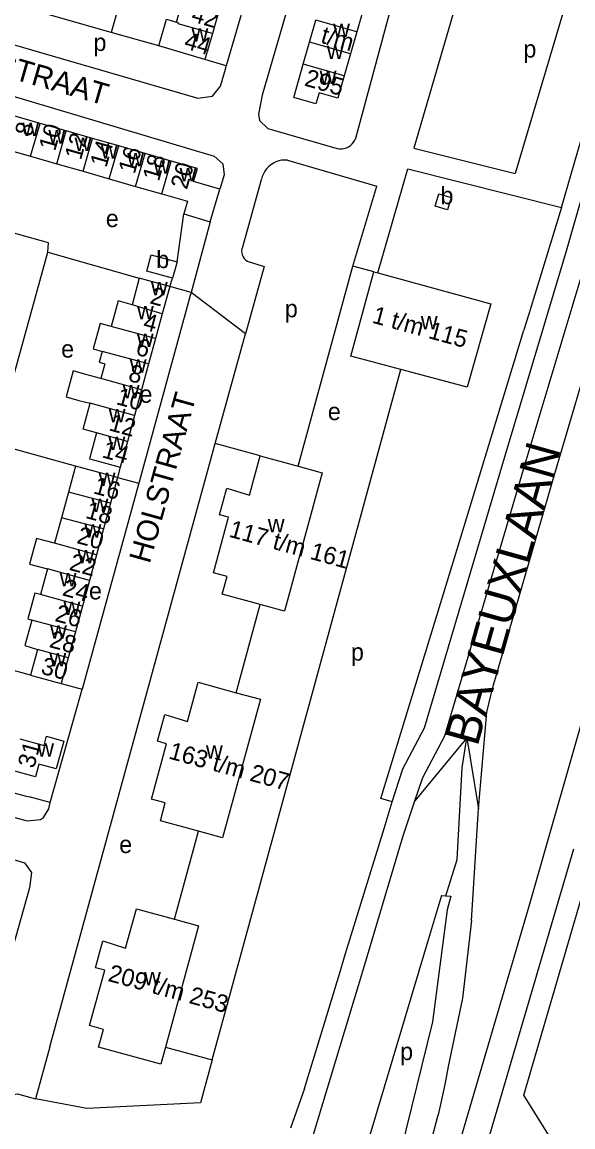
# Model space of a CAD drawing. Extents: x 159045 to 160918, y 380454 to 382516.
# Drawn here: x 160361.4 to 160488.1, y 380931.3 to 381185.5 of the extents above; entities that cross this region are included whole.
import ezdxf

# ---------------------------------------------------------------- set-up
doc = ezdxf.new("R2010")
doc.units = 0
for name, color, linetype in [('BLT_Basislijn', 7, 'Continuous'), ('BLT_Bebouwing', 7, 'Continuous'), ('BLT_Centroide', 7, 'Continuous'), ('BLT_Huisnummer', 7, 'Continuous'), ('BLT_Huisnummer_ tussenligend', 7, 'Continuous'), ('BLT_Huisnummer_reeks', 7, 'Continuous'), ('BLT_Onderverdeling_panden', 7, 'Continuous'), ('BLT_Straatnaam', 7, 'Continuous'), ('BLT_Straatnaam_hoofdweg', 7, 'Continuous'), ('BLT_Vlakafsluiter', 7, 'Continuous')]:
    doc.layers.add(name, color=color, linetype=linetype)

msp = doc.modelspace()

# ---------------------------------------------------------------- linework, layer by layer
at = {"layer": 'BLT_Basislijn'}
for p, q in [((160392.19, 381218.83), (160381.92, 381183.06)), ((160418.84, 381211.4), (160408.41, 381175.43)), ((160462.71, 381194.85), (160451.51, 381156.47)), ((160487.9, 381194.5), (160474.83, 381150.63)), ((160485.52, 381142.8), (160500.34, 381194.33)), ((160438.18, 381158.78), (160447, 381191.24)), ((160381.92, 381183.06), (160367.63, 381187.13)), ((160392.87, 381179.97), (160381.92, 381183.06)), ((160408.41, 381175.43), (160403.48, 381176.85)), ((160451.51, 381156.47), (160474.83, 381150.63)), ((160422.48, 381153.71), (160443.06, 381147.73)), ((160443.27, 381127.76), (160450.13, 381151.67)), ((160450.13, 381151.67), (160485.52, 381142.8)), ((160416.45, 381149.2), (160412.13, 381133.71)), ((160437.53, 381129.33), (160443.06, 381147.73)), ((160485.52, 381142.8), (160478.23, 381119.05)), ((160397.1, 381130.34), (160398.61, 381141.35)), ((160404.7, 381139.55), (160400.32, 381123.29)), ((160367.37, 381132.5), (160388.39, 381126.55)), ((160417.11, 381129.24), (160412.84, 381113.72)), ((160442.33, 381128.02), (160437.53, 381129.33)), ((160400.32, 381123.29), (160395.39, 381124.64)), ((160483.99, 381081.6), (160496.02, 381122.48)), ((160478.23, 381119.05), (160478.14, 381118.76)), ((160478.14, 381118.76), (160477.26, 381115.87)), ((160462.33, 381067), (160476.88, 381114.63)), ((160477.26, 381115.87), (160476.88, 381114.63)), ((160405.85, 381088.51), (160412.84, 381113.72)), ((160373.73, 381083.34), (160355.26, 381088.44)), ((160416.18, 381085.69), (160405.85, 381088.51)), ((160384.03, 381083.08), (160383.4, 381080.7)), ((160469.81, 381032.68), (160483.99, 381081.6)), ((160388.31, 381079.4), (160375.27, 381032.04)), ((160383.4, 381080.7), (160388.31, 381079.4)), ((160443.95, 381006.87), (160462.33, 381067)), ((160370.45, 381033.33), (160375.27, 381032.04)), ((160478.21, 380982.61), (160492.29, 381031.75)), ((160367.9, 381005.94), (160363.07, 381007.24)), ((160446.54, 381006.07), (160443.95, 381006.87)), ((160444.74, 381000), (160446.54, 381006.07)), ((160435.85, 380971.2), (160444.74, 381000)), ((160465.74, 380918.26), (160488.35, 380995.3)), ((160431, 380955.23), (160434.96, 380968.31)), ((160426.43, 380940.14), (160431, 380955.23)), ((160367.79, 380949.74), (160364.53, 380937.81)), ((160405.15, 380946.73), (160402.44, 380936.83)), ((160426.43, 380940.14), (160423.18, 380931.02)), ((160376.35, 380935.6), (160364.53, 380937.81)), ((160402.44, 380936.83), (160376.35, 380935.6)), ((160454.41, 380923.55), (160457.13, 380934.11))]:
    msp.add_line(p, q, dxfattribs=at)
for points in [[(160427.2, 381204.64), (160424.39, 381195.31), (160416.64, 381168.62), (160415.83, 381164.28), (160416.02, 381162.83), (160417.99, 381161), (160433.92, 381156.41)], [(160356.64, 381190.31), (160356.34, 381189.28), (160355.46, 381186.59), (160356.02, 381183.13), (160359.37, 381180.28), (160401.86, 381167.94), (160405.27, 381168.41), (160407.11, 381170.72), (160408.19, 381174.66), (160408.41, 381175.43)], [(160340.97, 381168.45), (160341.45, 381170.74), (160342.64, 381172.25), (160343.36, 381172.71), (160347.49, 381171.97), (160405.65, 381154.63), (160407.62, 381152.89), (160407.91, 381150.33), (160406.89, 381147.06)], [(160472.59, 381086), (160486.63, 381132.84), (160495.43, 381163.37)], [(160477.39, 381084.58), (160491.43, 381131.42), (160500.23, 381161.96)], [(160433.92, 381156.41), (160434.45, 381156.32), (160434.99, 381156.32), (160435.52, 381156.39), (160436.03, 381156.54), (160436.52, 381156.77), (160436.96, 381157.06), (160437.36, 381157.42), (160437.7, 381157.83), (160437.98, 381158.29), (160438.18, 381158.78)], [(160422.48, 381153.71), (160421.8, 381153.72), (160421.13, 381153.66), (160420.47, 381153.51), (160419.83, 381153.29), (160419.23, 381152.99), (160418.66, 381152.62), (160418.14, 381152.2), (160417.68, 381151.71), (160417.27, 381151.17), (160416.93, 381150.58), (160416.67, 381149.96), (160416.48, 381149.31), (160416.45, 381149.2)], [(160367.37, 381132.5), (160367.52, 381134.68), (160353.14, 381138.69)], [(160355.64, 381090.01), (160355.82, 381090.82), (160367.37, 381132.5)], [(160412.13, 381133.71), (160412, 381133.27), (160411.94, 381132.81), (160411.97, 381132.35), (160412.07, 381131.9), (160412.25, 381131.47), (160412.5, 381131.08), (160412.81, 381130.74), (160413.18, 381130.46), (160417.11, 381129.24)], [(160424.92, 381083.3), (160437.53, 381129.33)], [(160395.39, 381124.64), (160396.06, 381126.52)], [(160400.32, 381123.29), (160400.13, 381122.58), (160388.46, 381079.95), (160388.31, 381079.4)], [(160416.71, 380989.06), (160448.52, 381105.53)], [(160367.79, 380949.74), (160405.85, 381088.51)], [(160446.54, 381006.07), (160449, 381013.68), (160454.01, 381023.15), (160472.59, 381086)], [(160451.8, 381006.32), (160453.61, 381011.7), (160458.66, 381021.25), (160477.39, 381084.58)], [(160410.7, 381031.21), (160416.23, 381051.46)], [(160363.37, 381035.26), (160342.12, 381041.1), (160342.59, 381042.79)], [(160466.38, 381004.49), (160468.32, 381026.71), (160469.27, 381030.58), (160469.81, 381032.68)], [(160367.9, 381005.94), (160374.89, 381030.62), (160375.27, 381032.04)], [(160301.23, 381023.76), (160300.79, 381020.64), (160300.95, 381019.68), (160303.05, 381017.72), (160362.61, 381001.71), (160365.66, 381002.06), (160366.36, 381002.51), (160367.57, 381004.48), (160367.9, 381005.94)], [(160307.27, 381022.27), (160362.4, 381007.42), (160363.07, 381007.24)], [(160458.9, 380984.47), (160461.53, 380992.84), (160462.68, 381013.89), (160463.77, 381020.79)], [(160449.01, 380998.07), (160451.8, 381006.32)], [(160464.77, 380978.83), (160466.38, 381004.49)], [(160396.47, 380979.12), (160402, 380999.37)], [(160426.18, 380922.03), (160439.84, 380967.17), (160449.01, 380998.07)], [(160357.46, 380993.43), (160362, 380992.11), (160363.59, 380989.88), (160363.18, 380986.35), (160356.68, 380963.43)], [(160542.04, 380912.03), (160539.31, 380905.91), (160489.86, 380917.71), (160476.87, 380938.65), (160491.66, 380989.31)], [(160405.15, 380946.73), (160416.71, 380989.06)], [(160457.92, 380984.56), (160454.67, 380973.81), (160440.75, 380927.1)], [(160458.9, 380984.47), (160460.02, 380984.38), (160459.2, 380981.27), (160455.82, 380955.48), (160448.56, 380925.9)], [(160457.92, 380984.56), (160458.9, 380984.47)], [(160454.41, 380923.55), (160460.49, 380922.35), (160478.21, 380982.61)], [(160464.77, 380978.83), (160462.76, 380960.93), (160459.46, 380945.24), (160458.65, 380941.06), (160457.77, 380936.9), (160457.13, 380934.11)], [(160434.96, 380968.31), (160435.05, 380968.6), (160435.85, 380971.2)], [(160394.4, 380949.67), (160405.15, 380946.73)], [(160357.87, 380936.63), (160357.97, 380937.08), (160358.15, 380937.51), (160358.39, 380937.9), (160358.71, 380938.24), (160359.07, 380938.53), (160359.48, 380938.75), (160359.92, 380938.89), (160360.38, 380938.96), (160364.53, 380937.81)]]:
    msp.add_lwpolyline(points, dxfattribs=at)
at = {"layer": 'BLT_Bebouwing'}
for p, q in [((160396.94, 381185.43), (160398.61, 381191.2)), ((160406.93, 381188.8), (160405.21, 381182.82)), ((160439.86, 381188.27), (160438.41, 381183.2)), ((160427.54, 381180.82), (160428.99, 381185.89)), ((160405.21, 381182.82), (160403.48, 381176.85)), ((160438.41, 381183.2), (160436.96, 381178.13)), ((160403.48, 381176.85), (160392.87, 381179.97)), ((160426.1, 381175.75), (160427.54, 381180.82)), ((160436.96, 381178.13), (160435.51, 381173.06)), ((160365.57, 381162.17), (160359.54, 381163.91)), ((160371.61, 381160.43), (160365.57, 381162.17)), ((160377.64, 381158.7), (160371.61, 381160.43)), ((160383.67, 381156.96), (160377.64, 381158.7)), ((160357.36, 381156.34), (160363.4, 381154.61)), ((160363.4, 381154.61), (160369.43, 381152.87)), ((160389.71, 381155.23), (160383.67, 381156.96)), ((160395.74, 381153.49), (160389.71, 381155.23)), ((160369.43, 381152.87), (160375.46, 381151.14)), ((160375.46, 381151.14), (160381.5, 381149.4)), ((160381.5, 381149.4), (160387.53, 381147.67)), ((160387.53, 381147.67), (160393.57, 381145.93)), ((160404.7, 381139.55), (160406.89, 381147.06)), ((160398.61, 381141.35), (160404.7, 381139.55)), ((160397.1, 381130.34), (160396.06, 381126.52)), ((160388.39, 381126.55), (160386.72, 381120.46)), ((160395.39, 381124.64), (160393.68, 381118.38)), ((160393.68, 381118.38), (160392.12, 381112.68)), ((160392.12, 381112.68), (160390.52, 381106.83)), ((160390.52, 381106.83), (160388.9, 381100.89)), ((160388.9, 381100.89), (160387.28, 381094.95)), ((160387.28, 381094.95), (160385.65, 381089.01)), ((160385.65, 381089.01), (160384.03, 381083.08)), ((160373.73, 381083.34), (160372.08, 381077.31)), ((160383.4, 381080.7), (160381.79, 381074.78)), ((160372.08, 381077.31), (160370.47, 381071.42)), ((160381.79, 381074.78), (160380.17, 381068.86)), ((160380.17, 381068.86), (160378.55, 381062.94)), ((160378.55, 381062.94), (160376.93, 381057.01)), ((160367.26, 381059.66), (160365.65, 381053.77)), ((160376.93, 381057.01), (160375.31, 381051.09)), ((160375.31, 381051.09), (160373.69, 381045.17)), ((160373.69, 381045.17), (160372.07, 381039.25)), ((160364.99, 381041.18), (160363.37, 381035.26)), ((160372.07, 381039.25), (160370.45, 381033.33))]:
    msp.add_line(p, q, dxfattribs=at)
for points in [[(160392.87, 381179.97), (160394.64, 381186.1), (160396.94, 381185.43)], [(160435.51, 381173.06), (160434.07, 381167.99), (160429.77, 381169.22), (160429.03, 381166.64), (160423.91, 381168.1), (160426.1, 381175.75)], [(160406.89, 381147.06), (160400.88, 381148.81), (160401.77, 381151.76), (160395.74, 381153.49)], [(160393.57, 381145.93), (160399.46, 381144.23), (160398.61, 381141.35)], [(160396.06, 381126.52), (160390.12, 381128.15), (160391.16, 381131.96), (160397.1, 381130.34)], [(160395.39, 381124.64), (160390.57, 381125.96), (160388.39, 381126.55)], [(160448.52, 381105.53), (160437.02, 381108.61), (160442.33, 381128.02)], [(160442.33, 381128.02), (160443.27, 381127.76)], [(160443.27, 381127.76), (160469.29, 381120.65)], [(160386.72, 381120.46), (160383.54, 381121.33), (160381.94, 381115.47)], [(160469.29, 381120.65), (160463.79, 381101.45)], [(160381.94, 381115.47), (160379.43, 381116.15), (160377.82, 381110.27), (160379.83, 381109.72)], [(160379.83, 381109.72), (160379.14, 381107.21), (160380.45, 381106.85), (160379.52, 381103.45)], [(160379.52, 381103.45), (160376.11, 381104.41), (160373.18, 381105.21), (160371.55, 381099.25), (160374.48, 381098.45), (160377.09, 381097.79)], [(160463.79, 381101.45), (160448.52, 381105.53)], [(160378.59, 381090.95), (160375.45, 381091.8), (160377.09, 381097.79)], [(160378.59, 381090.95), (160376.96, 381085.01), (160379.21, 381084.39), (160384.03, 381083.08)], [(160383.4, 381080.7), (160378.58, 381082.02), (160373.73, 381083.34)], [(160416.23, 381051.46), (160407.48, 381053.85), (160408.6, 381057.95), (160405.43, 381058.81), (160408.92, 381071.57), (160406.81, 381072.11), (160408.5, 381078.29), (160413.71, 381076.66), (160416.18, 381085.69)], [(160416.18, 381085.69), (160424.92, 381083.3)], [(160430.48, 381081.79), (160421.79, 381049.94), (160416.23, 381051.46)], [(160424.92, 381083.3), (160430.48, 381081.79)], [(160370.47, 381071.42), (160368.88, 381065.58)], [(160368.88, 381065.58), (160364.72, 381066.67), (160363.11, 381060.79), (160367.26, 381059.66)], [(160365.65, 381053.77), (160364.39, 381054.11), (160362.78, 381048.23), (160363.66, 381047.91)], [(160363.66, 381047.91), (160362.07, 381042.1), (160364.99, 381041.18)], [(160363.37, 381035.26), (160365.63, 381034.64), (160370.45, 381033.33)], [(160402, 380999.37), (160393.25, 381001.76), (160394.37, 381005.86), (160391.21, 381006.72), (160394.69, 381019.48), (160392.58, 381020.02), (160394.27, 381026.2), (160399.48, 381024.56), (160401.95, 381033.6), (160410.7, 381031.21)], [(160410.7, 381031.21), (160416.25, 381029.7), (160407.56, 380997.85), (160402, 380999.37)], [(160360.94, 381020.61), (160366.5, 381019.08), (160367.08, 381021.17), (160371.03, 381020.08), (160369.26, 381013.66), (160365.31, 381014.75), (160364.51, 381011.86), (160358.95, 381013.39)], [(160379.02, 380949.67), (160380.14, 380953.77), (160376.98, 380954.63), (160380.46, 380967.38), (160378.35, 380967.93), (160380.04, 380974.11), (160385.25, 380972.47), (160387.72, 380981.51), (160396.47, 380979.12)], [(160396.47, 380979.12), (160402.02, 380977.6), (160394.4, 380949.67)], [(160394.4, 380949.67), (160393.33, 380945.76), (160379.02, 380949.67)]]:
    msp.add_lwpolyline(points, dxfattribs=at)
msp.add_lwpolyline([(160457.27, 381145.96), (160460.14, 381145.13), (160459.32, 381142.24), (160456.44, 381143.09)], close=True, dxfattribs=at)
at = {"layer": 'BLT_Onderverdeling_panden'}
for p, q in [((160438.41, 381183.2), (160428.99, 381185.89)), ((160436.96, 381178.13), (160427.54, 381180.82)), ((160435.51, 381173.06), (160426.1, 381175.75)), ((160363.4, 381154.61), (160365.57, 381162.17)), ((160369.43, 381152.87), (160371.61, 381160.43)), ((160375.46, 381151.14), (160377.64, 381158.7)), ((160381.5, 381149.4), (160383.67, 381156.96)), ((160387.53, 381147.67), (160389.71, 381155.23)), ((160393.57, 381145.93), (160395.74, 381153.49)), ((160393.68, 381118.38), (160386.72, 381120.46)), ((160392.12, 381112.68), (160381.94, 381115.47)), ((160390.52, 381106.83), (160379.83, 381109.72)), ((160388.9, 381100.89), (160379.52, 381103.45)), ((160387.28, 381094.95), (160377.09, 381097.79)), ((160385.65, 381089.01), (160378.59, 381090.95)), ((160381.79, 381074.78), (160372.08, 381077.31)), ((160380.17, 381068.86), (160370.47, 381071.42)), ((160378.55, 381062.94), (160368.88, 381065.58)), ((160376.93, 381057.01), (160367.26, 381059.66)), ((160375.31, 381051.09), (160365.65, 381053.77)), ((160373.69, 381045.17), (160363.66, 381047.91)), ((160372.07, 381039.25), (160364.99, 381041.18))]:
    msp.add_line(p, q, dxfattribs=at)
msp.add_lwpolyline([(160405.21, 381182.82), (160397.35, 381185.09), (160397.41, 381185.3), (160396.94, 381185.43)], dxfattribs=at)
at = {"layer": 'BLT_Vlakafsluiter'}
for p, q in [((160412.84, 381113.72), (160400.32, 381123.29)), ((160463.77, 381020.79), (160451.8, 381006.32)), ((160463.77, 381020.79), (160466.38, 381004.49))]:
    msp.add_line(p, q, dxfattribs=at)

# ---------------------------------------------------------------- texts
at = {"layer": 'BLT_Centroide'}
for s, p in [('w', (160432.98, 381182)), ('w', (160400.41, 381180.97)), ('p', (160377.86, 381178.81)), ('w', (160431.53, 381176.94)), ('p', (160476.75, 381177.29)), ('w', (160429.89, 381171.19)), ('w', (160361.47, 381159.25)), ('w', (160367.5, 381157.53)), ('w', (160373.53, 381155.78)), ('w', (160379.56, 381154.06)), ('w', (160385.61, 381152.31)), ('w', (160391.64, 381150.58)), ('w', (160397.67, 381148.84)), ('b', (160457.67, 381143.57)), ('e', (160380.7, 381138.3)), ('b', (160392.3, 381128.86)), ('w', (160391.08, 381122.62)), ('w', (160387.87, 381117.12)), ('p', (160421.88, 381117.56)), ('w', (160453.15, 381114.75)), ('w', (160387.84, 381110.75)), ('e', (160370.43, 381108.28)), ('w', (160386.21, 381104.81)), ('w', (160384.59, 381098.88)), ('e', (160388.45, 381097.9)), ('w', (160381.37, 381093.41)), ('e', (160431.77, 381093.9)), ('w', (160381.31, 381087)), ('w', (160379.05, 381078.72)), ('w', (160377.43, 381072.78)), ('w', (160417.95, 381068.11)), ('w', (160375.81, 381066.88)), ('w', (160374.2, 381060.94)), ('w', (160370.09, 381055.69)), ('e', (160376.82, 381052.66)), ('w', (160370.96, 381049.09)), ('w', (160367.88, 381043.62)), ('w', (160367.72, 381037.25)), ('p', (160437.08, 381038.58)), ('w', (160364.93, 381016.5)), ('w', (160403.73, 381016.02)), ('e', (160383.78, 380994.32)), ('w', (160389.5, 380963.92)), ('p', (160448.39, 380946.71))]:
    msp.add_text(s, height=4, dxfattribs=at).set_placement(p)
at = {"layer": 'BLT_Huisnummer'}
for s, rotation, p in [('44', 343.5685, (160398.46, 381179.49)), ('8', 73.9525, (160363.51, 381158.91)), ('12', 73.9485, (160374.96, 381153.57)), ('16', 73.9535, (160387.32, 381150.36)), ('20', 73.9516, (160399.34, 381146.76)), ('2', 344.7103, (160390.63, 381120.8)), ('6', 344.7137, (160387.35, 381109)), ('10', 344.7078, (160382.89, 381097.61)), ('14', 344.7114, (160379.61, 381085.39)), ('18', 344.7114, (160375.81, 381071.44)), ('22', 344.7093, (160372.08, 381059.49)), ('26', 344.7093, (160368.77, 381047.74)), ('30', 344.7157, (160365.55, 381035.64)), ('31', 74.5893, (160364.19, 381013.62))]:
    msp.add_text(s, height=4, rotation=rotation, dxfattribs=at).set_placement(p)
at = {"layer": 'BLT_Huisnummer_ tussenligend'}
for s, rotation, p in [('42', 343.902, (160400.14, 381185.67)), ('10', 73.9525, (160369.01, 381155.61)), ('14', 73.9485, (160380.81, 381151.84)), ('18', 73.9535, (160392.89, 381148.66)), ('4', 344.7103, (160389.04, 381114.81)), ('8', 344.7137, (160385.64, 381103)), ('12', 344.7078, (160381.19, 381091.6)), ('16', 344.7114, (160377.61, 381077.1)), ('20', 344.7114, (160373.81, 381065.66)), ('24', 344.7093, (160370.5, 381053.64)), ('28', 344.7093, (160367.49, 381041.74))]:
    msp.add_text(s, height=4, rotation=rotation, dxfattribs=at).set_placement(p)
at = {"layer": 'BLT_Huisnummer_reeks'}
for s, rotation, p in [('t/m', 344.0594, (160429.92, 381180.76)), ('295', 344.065, (160426.17, 381170.9)), ('1 t/m 115', 344.7217, (160441.74, 381116.34)), ('117 t/m 161', 344.7233, (160408.81, 381067.12)), ('163 t/m 207', 344.7233, (160394.95, 381016.1)), ('209 t/m 253', 344.7233, (160380.98, 380964.94))]:
    msp.add_text(s, height=4, rotation=rotation, dxfattribs=at).set_placement(p)
at = {"layer": 'BLT_Straatnaam'}
for s, height, rotation, p in [('WILLEM PIJPERSTRAAT', 4.9999, 343.9109, (160306.16, 381187.67)), ('HOLSTRAAT', 5, 74.4388, (160390.79, 381060.71))]:
    msp.add_text(s, height=height, rotation=rotation, dxfattribs=at).set_placement(p)
at = {"layer": 'BLT_Straatnaam_hoofdweg'}
msp.add_text('BAYEUXLAAN', height=8, rotation=74.3416, dxfattribs=at).set_placement((160466.17, 381018.63))

doc.saveas('drawing.dxf')
